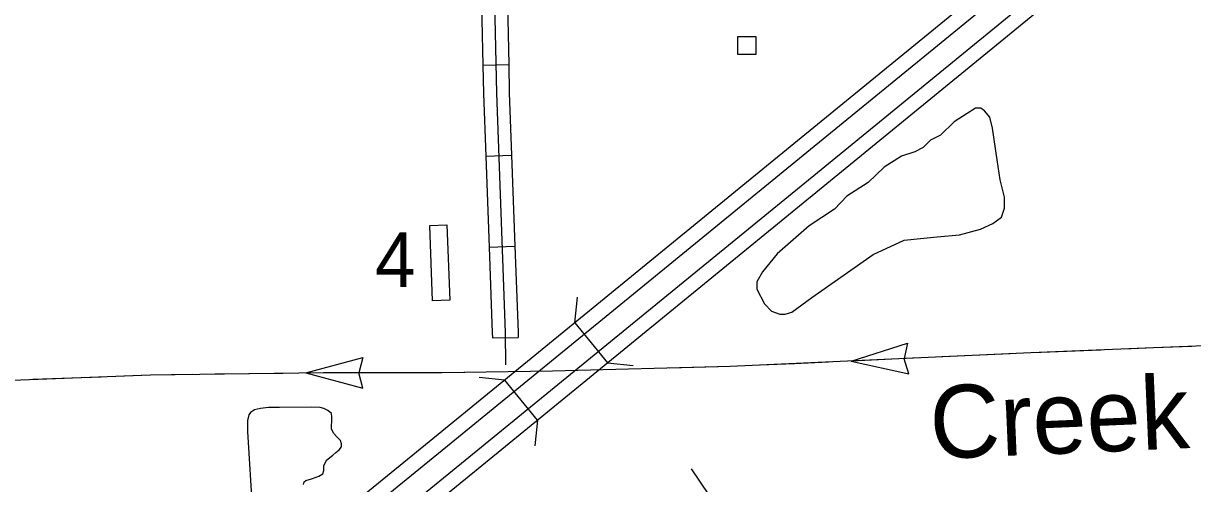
# Model space of a CAD drawing. Extents: x 1084508 to 1142749, y 1057638 to 1093403.
# Drawn here: x 1134582 to 1136713, y 1090347 to 1091185 of the extents above; entities that cross this region are included whole.
import ezdxf

# ---------------------------------------------------------------- set-up
doc = ezdxf.new("R2010")
doc.units = 0
for name, color, linetype in [('Level 19', 7, 'Continuous'), ('Level 32', 7, 'Continuous'), ('Level 35', 7, 'Continuous'), ('Level 39', 7, 'Continuous'), ('Level 43', 7, 'Continuous'), ('Level 56', 7, 'Continuous')]:
    doc.layers.add(name, color=color, linetype=linetype)

msp = doc.modelspace()

# ---------------------------------------------------------------- linework, layer by layer
at = {"layer": 'Level 19'}
for points in [[(1136611.5, 1091442.1), (1136582.8, 1091453.1), (1136512.4, 1091395.5), (1135993.2, 1090971.6), (1135344.7, 1090441.9), (1134718.2, 1089931.9), (1134128.8, 1089450.4), (1133869.3, 1089240.5), (1133870.9, 1089207.4)], [(1133870.9, 1089207.4), (1134145.6, 1089429.7), (1134735, 1089911.2), (1135361.5, 1090421.2), (1136010.1, 1090950.9), (1136529.3, 1091374.8), (1136611.5, 1091442.1)], [(1133874.1, 1089126.3), (1133872.9, 1089158.4), (1133894.4, 1089174), (1134171.4, 1089398), (1134760.8, 1089879.6), (1135387.3, 1090389.6), (1136035.9, 1090919.3), (1136555.1, 1091343.3), (1136655.3, 1091425.3), (1136683.9, 1091414.2)], [(1136683.9, 1091414.2), (1136572, 1091322.6), (1136052.8, 1090898.7), (1135404.2, 1090368.9), (1134777.7, 1089858.9), (1134188.2, 1089377.3), (1133910.6, 1089152.8), (1133874.1, 1089126.3)]]:
    msp.add_lwpolyline(points, dxfattribs=at)
at = {"layer": 'Level 32'}
for p, q in [((1135419.6, 1091109.5), (1135466.6, 1091110.5)), ((1135424.9, 1090943.5), (1135471.9, 1090945.2)), ((1135431, 1090777.9), (1135478, 1090779.6)), ((1135436.9, 1090612.8), (1135483.9, 1090613.4))]:
    msp.add_line(p, q, dxfattribs=at)
for points in [[(1135351.1, 1093090.8), (1135361.1, 1093076.7), (1135369.6, 1093060), (1135374.7, 1093048.1), (1135378.7, 1093030.7), (1135382.8, 1092918.6), (1135382.3, 1092815.7), (1135404.2, 1092310.1), (1135422.3, 1091914.1), (1135425.7, 1091803.4), (1135437.1, 1091479.3), (1135439.5, 1091278.4), (1135444.2, 1091058.4), (1135460.3, 1090622.3), (1135461, 1090563.8)], [(1135416, 1091275.2), (1135419.6, 1091109.5)], [(1135463.1, 1091276.2), (1135466.6, 1091110.5)], [(1135419.6, 1091109.5), (1135420.7, 1091057.7), (1135424.9, 1090943.5)], [(1135466.6, 1091110.5), (1135467.7, 1091059.1), (1135471.9, 1090945.2)], [(1135424.9, 1090943.5), (1135431, 1090777.9)], [(1135471.9, 1090945.2), (1135478, 1090779.6)], [(1135431, 1090777.9), (1135436.7, 1090621.7), (1135436.9, 1090612.8)], [(1135478, 1090779.6), (1135483.8, 1090622.8), (1135483.9, 1090613.4)]]:
    msp.add_lwpolyline(points, dxfattribs=at)
at = {"layer": 'Level 35'}
for points in [[(1136235.2, 1090972.4), (1136221.8, 1090959), (1136206.5, 1090951.3), (1136182.6, 1090943.7), (1136151, 1090923.6), (1136121.4, 1090895.8), (1136083.1, 1090870.9), (1136060.1, 1090847), (1136014.2, 1090816.4), (1135955.8, 1090765.6), (1135929, 1090733.1), (1135918.5, 1090714.9), (1135918.5, 1090701.5), (1135932.9, 1090674.7), (1135945.3, 1090661.3), (1135960.6, 1090655.5), (1135970.2, 1090655.5), (1135982.6, 1090659.4), (1136019, 1090686.2), (1136130.9, 1090764.7), (1136187.4, 1090790.5), (1136217, 1090793.4), (1136247.7, 1090796.3), (1136287.9, 1090800.1), (1136326.1, 1090810.6), (1136349.1, 1090821.1), (1136364.4, 1090832.6), (1136370.1, 1090848.9), (1136370.1, 1090869), (1136362.5, 1090900.6), (1136356.7, 1090937), (1136348.1, 1090994.4), (1136343.4, 1091014.5), (1136333.8, 1091026), (1136327.1, 1091030.8), (1136317.5, 1091030.8), (1136302.2, 1091021.2), (1136278.3, 1091005.9), (1136253.4, 1090982), (1136235.2, 1090972.4)], [(1135048.6, 1090486.1), (1135029, 1090485.6), (1135014.2, 1090484.2), (1135003.2, 1090481.8), (1134996, 1090477), (1134992.7, 1090472.2), (1134990.7, 1090462.2), (1134990.3, 1090442.1), (1134999.8, 1090293.7)], [(1135092.7, 1090345.4), (1135093.6, 1090350.2), (1135097, 1090353), (1135107.5, 1090355.9), (1135120.4, 1090360.7), (1135127.6, 1090365), (1135129.5, 1090371.2), (1135129.5, 1090379.8), (1135134.3, 1090389.9), (1135146.2, 1090399), (1135151.5, 1090403.8), (1135157.7, 1090409), (1135162, 1090414.3), (1135162, 1090419.6), (1135160.1, 1090425.8), (1135153.4, 1090432.5), (1135147.2, 1090439.2), (1135143.8, 1090446.8), (1135143.8, 1090452.6), (1135144.3, 1090461.2), (1135144.3, 1090468.9), (1135143.4, 1090475.1), (1135136.7, 1090480.4), (1135129.5, 1090484.2), (1135122.8, 1090485.6), (1135107.5, 1090486.6), (1135048.6, 1090486.1)]]:
    msp.add_lwpolyline(points, dxfattribs=at)
at = {"layer": 'Level 39'}
for p, q in [((1135587.1, 1090639.9), (1135591.9, 1090686.8)), ((1135587.1, 1090639.9), (1135646.7, 1090567)), ((1135646.7, 1090567), (1135693.6, 1090562.3)), ((1135459.4, 1090535.6), (1135412.6, 1090540.3)), ((1135519, 1090462.7), (1135459.4, 1090535.6)), ((1135519, 1090462.7), (1135514.3, 1090415.8))]:
    msp.add_line(p, q, dxfattribs=at)
at = {"layer": 'Level 43'}
for p, q in [((1136090.7, 1090570.4), (1136193.3, 1090603)), ((1136193.3, 1090603), (1136187.2, 1090575)), ((1135096.6, 1090548.9), (1135200.7, 1090576.8)), ((1135200.7, 1090576.8), (1135193.3, 1090549.1)), ((1136090.7, 1090570.4), (1136195.9, 1090547.3)), ((1136195.9, 1090547.3), (1136187.2, 1090574.6)), ((1135096.6, 1090548.9), (1135200.7, 1090521)), ((1135200.7, 1090521), (1135193.3, 1090548.7))]:
    msp.add_line(p, q, dxfattribs=at)
for points in [[(1137203, 1090616.1), (1136641.7, 1090594.2), (1136418.3, 1090585.3), (1135870, 1090560.3), (1135546.7, 1090552), (1135345, 1090548.8), (1135129.1, 1090548.9), (1134813.9, 1090544.8), (1134529.7, 1090533.8), (1134460.8, 1090529.9), (1134275.2, 1090513.9), (1134077.2, 1090494.6), (1133860.8, 1090493), (1133669, 1090489.4), (1133464.6, 1090471.4), (1133456.1, 1090471.1), (1133451.4, 1090471.8), (1133436.1, 1090471.1), (1133397.5, 1090471.7), (1133362, 1090473.2)], [(1136546, 1090590.4), (1136421.8, 1090585.5)], [(1136711.6, 1090596.9), (1136641.7, 1090594.2), (1136587.4, 1090592)], [(1135987.2, 1090565.6), (1135925.1, 1090562.8)], [(1136049.3, 1090568.5), (1135987.2, 1090565.6)], [(1136214.8, 1090576), (1136090.7, 1090570.4)], [(1136380.4, 1090583.6), (1136256.2, 1090577.9)], [(1134723.8, 1090541.3), (1134599.6, 1090536.5)], [(1134889.5, 1090545.8), (1134813.9, 1090544.8), (1134765.2, 1090543)], [(1134993.1, 1090547.2), (1134930.9, 1090546.4)], [(1135055.2, 1090548), (1134993.1, 1090547.2)], [(1135220.9, 1090548.9), (1135129.1, 1090548.9), (1135096.6, 1090548.5)], [(1135386.7, 1090549.5), (1135345, 1090548.8), (1135262.4, 1090548.9)], [(1135883.7, 1090560.9), (1135870, 1090560.3), (1135759.5, 1090557.4)], [(1135799.4, 1090374.3), (1135863.3, 1090278.7), (1135865.7, 1090267.6), (1135864.9, 1090254.9), (1135863.3, 1090230.3), (1135798.2, 1090022.4), (1135786.3, 1089979.5), (1135753, 1089938.2), (1135745.9, 1089928.7), (1135744.3, 1089915.2), (1135742.7, 1089901.7), (1135737.2, 1089877.7), (1135714.9, 1089818.2), (1135701.5, 1089764.2), (1135699.1, 1089699.2), (1135689.6, 1089651.5), (1135656.3, 1089550.8), (1135627.7, 1089490.5), (1135596.8, 1089423.8), (1135534.3, 1089326.4)]]:
    msp.add_lwpolyline(points, dxfattribs=at)
at = {"layer": 'Level 56'}
for points in [[(1135884.1, 1091128.6), (1135884.1, 1091161.3), (1135916.9, 1091161.3), (1135916.9, 1091128.6)], [(1135359.1, 1090681.3), (1135327.7, 1090680.1), (1135322.7, 1090817.3), (1135354.1, 1090818.5)]]:
    msp.add_lwpolyline(points, close=True, dxfattribs=at)

# ---------------------------------------------------------------- texts
at = {"layer": 'Level 35'}
msp.add_text('Creek', height=132.58, rotation=2.4361, dxfattribs=at).set_placement((1136236.5, 1090391.9))
at = {"layer": 'Level 56'}
msp.add_text('4', height=99.4, dxfattribs=at).set_placement((1135223, 1090705.3))

doc.saveas('drawing.dxf')
